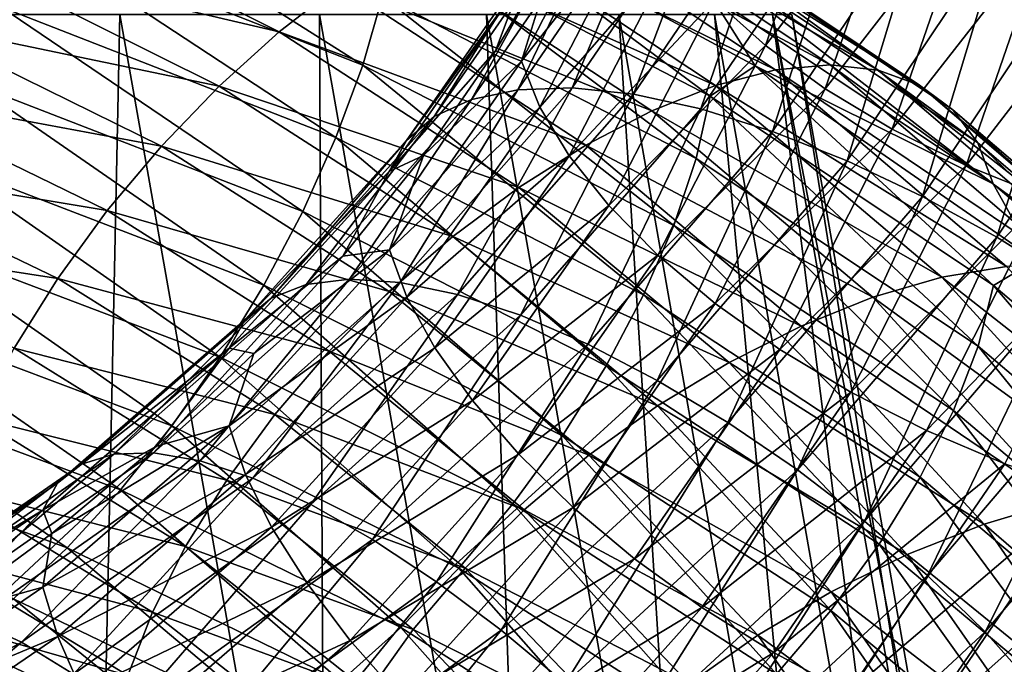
# Model space of a CAD drawing. Header units: metres. Extents: x -44 to 117, y -432 to 89.
# Tile 987 of 1056: x 10.06 to 14.78, y -36.87 to -33.78. Entities that reach past the tile are written whole.
import ezdxf

# ---------------------------------------------------------------- set-up
doc = ezdxf.new("R2010")
doc.units = ezdxf.units.M
doc.layers.add('solid_125568', color=7, linetype='CONTINUOUS')

msp = doc.modelspace()

# ---------------------------------------------------------------- linework, layer by layer
at = {"layer": 'solid_125568'}
for points in [[(13.633269, -33.903042, 855.270264), (13.993693, -32.862553, 856.375671), (13.389666, -33.685005, 855.070007)], [(14.286411, -33.046509, 856.555847), (13.993693, -32.862553, 856.375671), (13.633269, -33.903042, 855.270264)], [(10.161636, -33.021637, 887.523865), (10.079738, -33.360699, 887.725525), (11.703423, -33.997749, 886.677612)], [(11.79853, -33.66758, 886.470764), (10.161636, -33.021637, 887.523865), (11.703423, -33.997749, 886.677612)], [(12.464106, -33.978043, 853.264343), (12.954432, -33.026642, 854.295166), (12.639609, -33.415264, 853.364319)], [(13.045615, -33.241505, 854.577026), (12.954432, -33.026642, 854.295166), (12.464106, -33.978043, 853.264343)], [(13.918421, -34.111523, 855.432373), (14.286411, -33.046509, 856.555847), (13.633269, -33.903042, 855.270264)], [(14.617052, -33.21199, 856.694519), (14.286411, -33.046509, 856.555847), (13.918421, -34.111523, 855.432373)], [(12.707232, -34.106117, 850.131042), (13.387094, -33.108711, 851.165161), (13.000963, -34.136555, 849.872742)], [(13.113251, -33.143234, 851.437012), (13.387094, -33.108711, 851.165161), (12.707232, -34.106117, 850.131042)], [(13.387094, -33.108711, 851.165161), (13.696547, -33.110611, 850.922668), (13.000963, -34.136555, 849.872742)], [(13.000963, -34.136555, 849.872742), (13.696547, -33.110611, 850.922668), (13.323587, -34.207325, 849.648438)], [(13.696547, -33.110611, 850.922668), (14.03644, -33.150356, 850.716003), (13.323587, -34.207325, 849.648438)], [(12.419725, -33.178982, 882.396729), (12.656896, -33.13607, 882.720215), (13.942301, -33.995743, 881.525635)], [(12.447298, -34.11507, 850.416687), (13.113251, -33.143234, 851.437012), (12.707232, -34.106117, 850.131042)], [(12.879474, -33.211857, 851.730896), (13.113251, -33.143234, 851.437012), (12.447298, -34.11507, 850.416687)], [(12.656896, -33.13607, 882.720215), (12.866867, -33.145432, 883.064026), (14.17358, -34.021553, 881.853088)], [(13.942301, -33.995743, 881.525635), (12.656896, -33.13607, 882.720215), (14.17358, -34.021553, 881.853088)], [(12.866867, -33.145432, 883.064026), (13.046228, -33.204548, 883.419556), (14.37114, -34.094223, 882.194275)], [(14.17358, -34.021553, 881.853088), (12.866867, -33.145432, 883.064026), (14.37114, -34.094223, 882.194275)], [(13.323587, -34.207325, 849.648438), (14.03644, -33.150356, 850.716003), (13.667382, -34.315361, 849.461365)], [(14.03644, -33.150356, 850.716003), (14.39864, -33.22562, 850.548035), (13.667382, -34.315361, 849.461365)], [(9.771732, -33.478333, 882.287231), (10.026653, -33.195644, 882.444885), (11.303573, -33.837879, 881.429138)], [(11.303573, -33.837879, 881.429138), (10.026653, -33.195644, 882.444885), (11.594445, -33.610302, 881.613403)], [(13.367236, -34.146744, 885.061035), (12.09061, -33.195126, 885.791931), (11.857337, -33.361923, 886.222229)], [(13.366499, -33.655174, 884.47052), (12.09061, -33.195126, 885.791931), (13.583968, -34.0014, 884.616394)], [(13.367236, -34.146744, 885.061035), (13.583968, -34.0014, 884.616394), (12.09061, -33.195126, 885.791931)], [(12.159334, -33.275333, 882.101318), (12.419725, -33.178982, 882.396729), (13.681059, -34.01955, 881.220215)], [(13.681059, -34.01955, 881.220215), (12.419725, -33.178982, 882.396729), (13.942301, -33.995743, 881.525635)], [(13.046228, -33.204548, 883.419556), (13.191565, -33.31089, 883.778137), (14.531221, -34.211006, 882.540894)], [(14.37114, -34.094223, 882.194275), (13.046228, -33.204548, 883.419556), (14.531221, -34.211006, 882.540894)], [(12.225395, -34.161514, 850.721985), (12.879474, -33.211857, 851.730896), (12.447298, -34.11507, 850.416687)], [(12.69022, -33.312252, 852.039551), (12.879474, -33.211857, 851.730896), (12.225395, -34.161514, 850.721985)], [(12.551851, -34.199089, 853.539307), (13.045615, -33.241505, 854.577026), (12.464106, -33.978043, 853.264343)], [(13.192237, -33.462727, 854.837097), (13.045615, -33.241505, 854.577026), (12.551851, -34.199089, 853.539307)], [(13.667382, -34.315361, 849.461365), (14.39864, -33.22562, 850.548035), (14.023912, -34.456539, 849.313843)], [(14.240516, -34.305084, 855.550903), (14.617052, -33.21199, 856.694519), (13.918421, -34.111523, 855.432373)], [(14.39864, -33.22562, 850.548035), (14.774255, -33.333103, 850.420532), (14.023912, -34.456539, 849.313843)], [(14.980087, -33.354588, 856.787109), (14.617052, -33.21199, 856.694519), (14.240516, -34.305084, 855.550903)], [(11.881971, -33.420948, 881.838806), (12.159334, -33.275333, 882.101318), (13.394236, -34.094444, 880.944275)], [(13.394236, -34.094444, 880.944275), (12.159334, -33.275333, 882.101318), (13.681059, -34.01955, 881.220215)], [(12.045754, -34.243546, 851.03949), (12.69022, -33.312252, 852.039551), (12.225395, -34.161514, 850.721985)], [(12.549947, -33.442101, 852.355591), (12.69022, -33.312252, 852.039551), (12.045754, -34.243546, 851.03949)], [(13.191565, -33.31089, 883.778137), (13.299459, -33.461941, 884.131348), (14.650063, -34.369141, 882.884644)], [(14.531221, -34.211006, 882.540894), (13.191565, -33.31089, 883.778137), (14.650063, -34.369141, 882.884644)], [(14.023912, -34.456539, 849.313843), (14.774255, -33.333103, 850.420532), (14.384749, -34.626728, 849.208191)], [(14.774255, -33.333103, 850.420532), (15.1544, -33.469482, 850.335449), (14.384749, -34.626728, 849.208191)], [(10.079738, -33.360699, 887.725525), (9.969141, -33.718311, 887.879456), (11.575013, -34.34412, 886.838989)], [(11.703423, -33.997749, 886.677612), (10.079738, -33.360699, 887.725525), (11.575013, -34.34412, 886.838989)], [(11.857337, -33.361923, 886.222229), (11.79853, -33.66758, 886.470764), (13.300918, -34.44529, 885.312561)], [(13.367236, -34.146744, 885.061035), (11.857337, -33.361923, 886.222229), (13.300918, -34.44529, 885.312561)], [(14.594181, -34.478855, 855.621704), (14.980087, -33.354588, 856.787109), (14.240516, -34.305084, 855.550903)], [(15.366816, -33.472229, 856.833618), (14.980087, -33.354588, 856.787109), (14.594181, -34.478855, 855.621704)], [(11.594445, -33.610302, 881.613403), (11.881971, -33.420948, 881.838806), (13.088714, -34.216793, 880.702209)], [(13.088714, -34.216793, 880.702209), (11.881971, -33.420948, 881.838806), (13.394236, -34.094444, 880.944275)], [(11.91261, -34.359257, 851.361633), (12.549947, -33.442101, 852.355591), (12.045754, -34.243546, 851.03949)], [(12.463111, -33.599072, 852.671692), (12.549947, -33.442101, 852.355591), (11.91261, -34.359257, 851.361633)], [(12.338993, -33.929615, 852.805908), (12.639609, -33.415264, 853.364319), (12.463111, -33.599072, 852.671692)], [(12.464106, -33.978043, 853.264343), (12.639609, -33.415264, 853.364319), (12.338993, -33.929615, 852.805908)], [(9.525975, -33.787674, 882.179626), (9.771732, -33.478333, 882.287231), (11.016182, -34.098171, 881.290039)], [(11.016182, -34.098171, 881.290039), (9.771732, -33.478333, 882.287231), (11.303573, -33.837879, 881.429138)], [(12.692929, -34.431465, 853.78949), (13.192237, -33.462727, 854.837097), (12.551851, -34.199089, 853.539307)], [(13.389666, -33.685005, 855.070007), (13.192237, -33.462727, 854.837097), (12.692929, -34.431465, 853.78949)], [(13.299459, -33.461941, 884.131348), (13.366499, -33.655174, 884.47052), (14.723905, -34.565868, 883.217285)], [(14.650063, -34.369141, 882.884644), (13.299459, -33.461941, 884.131348), (14.723905, -34.565868, 883.217285)], [(14.384749, -34.626728, 849.208191), (15.1544, -33.469482, 850.335449), (14.741461, -34.821812, 849.146667)], [(14.970943, -34.630024, 855.645264), (15.366816, -33.472229, 856.833618), (14.594181, -34.478855, 855.621704)], [(15.1544, -33.469482, 850.335449), (15.530188, -33.631447, 850.294556), (14.741461, -34.821812, 849.146667)], [(11.303573, -33.837879, 881.429138), (11.594445, -33.610302, 881.613403), (12.771995, -34.381676, 880.497742)], [(12.771995, -34.381676, 880.497742), (11.594445, -33.610302, 881.613403), (13.088714, -34.216793, 880.702209)], [(11.830192, -34.506748, 851.680847), (12.463111, -33.599072, 852.671692), (11.91261, -34.359257, 851.361633)], [(12.338993, -33.929615, 852.805908), (12.463111, -33.599072, 852.671692), (11.830192, -34.506748, 851.680847)], [(14.741461, -34.821812, 849.146667), (15.530188, -33.631447, 850.294556), (15.085582, -35.037701, 849.131592)], [(11.79853, -33.66758, 886.470764), (11.703423, -33.997749, 886.677612), (13.193687, -34.765331, 885.525208)], [(13.300918, -34.44529, 885.312561), (11.79853, -33.66758, 886.470764), (13.193687, -34.765331, 885.525208)], [(14.723905, -34.565868, 883.217285), (13.366499, -33.655174, 884.47052), (13.583968, -34.0014, 884.616394)], [(9.969141, -33.718311, 887.879456), (9.832423, -34.085892, 887.981995), (11.416298, -34.69838, 886.95105)], [(11.575013, -34.34412, 886.838989), (9.969141, -33.718311, 887.879456), (11.416298, -34.69838, 886.95105)], [(12.88288, -34.669495, 854.009705), (13.389666, -33.685005, 855.070007), (12.692929, -34.431465, 853.78949)], [(13.633269, -33.903042, 855.270264), (13.389666, -33.685005, 855.070007), (12.88288, -34.669495, 854.009705)], [(9.190328, -39.317593, 350.524628), (10.422867, -39.317593, 349.423187), (9.442419, -33.755337, 349.008392)], [(10.422893, -39.317593, 328.576843), (9.190344, -39.317593, 327.475403), (9.442419, -33.755337, 328.991608)], [(10.422867, -39.317593, 349.423187), (10.540475, -33.755337, 347.844513), (9.442419, -33.755337, 349.008392)], [(10.422893, -39.317593, 328.576843), (9.442419, -33.755337, 328.991608), (10.540475, -33.755337, 330.155487)], [(10.422867, -39.317593, 349.423187), (11.524285, -39.317593, 348.190735), (10.540475, -33.755337, 347.844513)], [(11.524306, -39.317593, 329.809265), (10.422893, -39.317593, 328.576843), (10.540475, -33.755337, 330.155487)], [(11.524285, -39.317593, 348.190735), (11.495989, -33.755337, 346.561035), (10.540475, -33.755337, 347.844513)], [(11.524306, -39.317593, 329.809265), (10.540475, -33.755337, 330.155487), (11.495989, -33.755337, 331.438965)], [(12.480863, -39.317593, 346.842651), (12.296039, -33.755337, 345.175293), (11.495989, -33.755337, 346.561035)], [(11.524285, -39.317593, 348.190735), (12.480863, -39.317593, 346.842651), (11.495989, -33.755337, 346.561035)], [(12.480875, -39.317593, 331.157379), (11.495989, -33.755337, 331.438965), (12.296039, -33.755337, 332.824707)], [(12.480875, -39.317593, 331.157379), (11.524306, -39.317593, 329.809265), (11.495989, -33.755337, 331.438965)], [(13.280496, -39.317593, 345.395905), (12.929806, -33.755337, 343.706055), (12.296039, -33.755337, 345.175293)], [(12.480863, -39.317593, 346.842651), (13.280496, -39.317593, 345.395905), (12.296039, -33.755337, 345.175293)], [(13.280488, -39.317593, 332.604095), (12.296039, -33.755337, 332.824707), (12.929806, -33.755337, 334.293945)], [(13.280488, -39.317593, 332.604095), (12.480875, -39.317593, 331.157379), (12.296039, -33.755337, 332.824707)], [(13.913128, -39.317593, 343.868652), (13.388721, -33.755337, 342.173187), (12.929806, -33.755337, 343.706055)], [(13.280496, -39.317593, 345.395905), (13.913128, -39.317593, 343.868652), (12.929806, -33.755337, 343.706055)], [(13.913118, -39.317593, 334.131317), (12.929806, -33.755337, 334.293945), (13.388721, -33.755337, 335.826813)], [(13.913118, -39.317593, 334.131317), (13.280488, -39.317593, 332.604095), (12.929806, -33.755337, 334.293945)], [(14.370782, -39.317593, 342.280182), (13.666574, -33.755337, 340.597382), (13.388721, -33.755337, 342.173187)], [(13.913128, -39.317593, 343.868652), (14.370782, -39.317593, 342.280182), (13.388721, -33.755337, 342.173187)], [(14.370776, -39.317593, 335.719788), (13.388721, -33.755337, 335.826813), (13.666574, -33.755337, 337.402618)], [(14.370776, -39.317593, 335.719788), (13.913118, -39.317593, 334.131317), (13.388721, -33.755337, 335.826813)], [(14.740388, -39.317593, 339), (13.759612, -33.755337, 339), (13.666574, -33.755337, 340.597382)], [(14.647694, -39.317593, 337.349518), (13.666574, -33.755337, 337.402618), (13.759612, -33.755337, 339)], [(14.647696, -39.317593, 340.650482), (14.740388, -39.317593, 339), (13.666574, -33.755337, 340.597382)], [(14.370782, -39.317593, 342.280182), (14.647696, -39.317593, 340.650482), (13.666574, -33.755337, 340.597382)], [(14.647694, -39.317593, 337.349518), (14.370776, -39.317593, 335.719788), (13.666574, -33.755337, 337.402618)], [(14.647694, -39.317593, 337.349518), (13.759612, -33.755337, 339), (14.740388, -39.317593, 339)], [(9.29543, -34.117611, 882.126587), (9.525975, -33.787674, 882.179626), (10.739109, -34.385677, 881.200134)], [(10.739109, -34.385677, 881.200134), (9.525975, -33.787674, 882.179626), (11.016182, -34.098171, 881.290039)], [(11.016182, -34.098171, 881.290039), (11.303573, -33.837879, 881.429138), (12.451584, -34.58419, 880.334351)], [(12.451584, -34.58419, 880.334351), (11.303573, -33.837879, 881.429138), (12.771995, -34.381676, 880.497742)], [(13.117246, -34.907494, 854.194702), (13.633269, -33.903042, 855.270264), (12.88288, -34.669495, 854.009705)], [(13.918421, -34.111523, 855.432373), (13.633269, -33.903042, 855.270264), (13.117246, -34.907494, 854.194702)], [(11.995037, -34.429714, 852.257935), (12.338993, -33.929615, 852.805908), (11.830192, -34.506748, 851.680847)], [(12.464106, -33.978043, 853.264343), (12.338993, -33.929615, 852.805908), (11.995037, -34.429714, 852.257935)], [(11.703423, -33.997749, 886.677612), (11.575013, -34.34412, 886.838989), (13.048929, -35.098862, 885.694946)], [(13.193687, -34.765331, 885.525208), (11.703423, -33.997749, 886.677612), (13.048929, -35.098862, 885.694946)], [(11.831169, -34.881954, 852.269714), (12.464106, -33.978043, 853.264343), (11.995037, -34.429714, 852.257935)], [(12.551851, -34.199089, 853.539307), (12.464106, -33.978043, 853.264343), (11.831169, -34.881954, 852.269714)], [(14.724696, -35.053219, 883.80481), (13.583968, -34.0014, 884.616394), (13.367236, -34.146744, 885.061035)], [(14.723905, -34.565868, 883.217285), (13.583968, -34.0014, 884.616394), (14.928589, -34.932903, 883.340881)], [(14.724696, -35.053219, 883.80481), (14.928589, -34.932903, 883.340881), (13.583968, -34.0014, 884.616394)], [(13.681059, -34.01955, 881.220215), (13.942301, -33.995743, 881.525635), (15.069516, -34.958927, 880.253662)], [(13.942301, -33.995743, 881.525635), (14.17358, -34.021553, 881.853088), (15.319479, -35.002785, 880.563354)], [(15.069516, -34.958927, 880.253662), (13.942301, -33.995743, 881.525635), (15.319479, -35.002785, 880.563354)], [(13.394236, -34.094444, 880.944275), (13.681059, -34.01955, 881.220215), (14.787166, -34.961788, 879.967834)], [(14.787166, -34.961788, 879.967834), (13.681059, -34.01955, 881.220215), (15.069516, -34.958927, 880.253662)], [(14.17358, -34.021553, 881.853088), (14.37114, -34.094223, 882.194275), (15.532997, -35.090355, 880.888916)], [(15.319479, -35.002785, 880.563354), (14.17358, -34.021553, 881.853088), (15.532997, -35.090355, 880.888916)], [(9.832423, -34.085892, 887.981995), (9.672174, -34.454868, 888.029419), (11.230288, -35.052227, 887.01001)], [(11.416298, -34.69838, 886.95105), (9.832423, -34.085892, 887.981995), (11.230288, -35.052227, 887.01001)], [(10.739109, -34.385677, 881.200134), (11.016182, -34.098171, 881.290039), (12.135002, -34.819435, 880.215759)], [(12.135002, -34.819435, 880.215759), (11.016182, -34.098171, 881.290039), (12.451584, -34.58419, 880.334351)], [(13.088714, -34.216793, 880.702209), (13.394236, -34.094444, 880.944275), (14.477163, -35.013168, 879.713013)], [(14.477163, -35.013168, 879.713013), (13.394236, -34.094444, 880.944275), (14.787166, -34.961788, 879.967834)], [(14.37114, -34.094223, 882.194275), (14.531221, -34.211006, 882.540894), (15.706007, -35.21862, 881.222473)], [(15.532997, -35.090355, 880.888916), (14.37114, -34.094223, 882.194275), (15.706007, -35.21862, 881.222473)], [(9.085589, -34.461765, 882.131287), (9.29543, -34.117611, 882.126587), (10.47917, -34.694874, 881.163635)], [(10.47917, -34.694874, 881.163635), (9.29543, -34.117611, 882.126587), (10.739109, -34.385677, 881.200134)], [(11.640241, -35.023605, 849.441467), (12.447298, -34.11507, 850.416687), (11.883317, -35.038834, 849.143005)], [(12.225395, -34.161514, 850.721985), (12.447298, -34.11507, 850.416687), (11.640241, -35.023605, 849.441467)], [(11.883317, -35.038834, 849.143005), (12.707232, -34.106117, 850.131042), (12.157998, -35.096256, 848.869873)], [(12.447298, -34.11507, 850.416687), (12.707232, -34.106117, 850.131042), (11.883317, -35.038834, 849.143005)], [(12.707232, -34.106117, 850.131042), (13.000963, -34.136555, 849.872742), (12.157998, -35.096256, 848.869873)], [(12.157998, -35.096256, 848.869873), (13.000963, -34.136555, 849.872742), (12.459694, -35.196358, 848.629028)], [(13.000963, -34.136555, 849.872742), (13.323587, -34.207325, 849.648438), (12.459694, -35.196358, 848.629028)], [(13.391577, -35.139767, 854.339355), (13.918421, -34.111523, 855.432373), (13.117246, -34.907494, 854.194702)], [(13.367236, -34.146744, 885.061035), (13.300918, -34.44529, 885.312561), (14.651624, -35.34388, 884.059631)], [(14.724696, -35.053219, 883.80481), (13.367236, -34.146744, 885.061035), (14.651624, -35.34388, 884.059631)], [(14.240516, -34.305084, 855.550903), (13.918421, -34.111523, 855.432373), (13.391577, -35.139767, 854.339355)], [(11.432728, -35.049076, 849.757507), (12.225395, -34.161514, 850.721985), (11.640241, -35.023605, 849.441467)], [(12.045754, -34.243546, 851.03949), (12.225395, -34.161514, 850.721985), (11.432728, -35.049076, 849.757507)], [(11.264738, -35.113728, 850.083313), (12.045754, -34.243546, 851.03949), (11.432728, -35.049076, 849.757507)], [(11.91261, -34.359257, 851.361633), (12.045754, -34.243546, 851.03949), (11.264738, -35.113728, 850.083313)], [(11.914474, -35.10891, 852.538147), (12.551851, -34.199089, 853.539307), (11.831169, -34.881954, 852.269714)], [(12.692929, -34.431465, 853.78949), (12.551851, -34.199089, 853.539307), (11.914474, -35.10891, 852.538147)], [(12.459694, -35.196358, 848.629028), (13.323587, -34.207325, 849.648438), (12.781187, -35.335365, 848.424072)], [(12.771995, -34.381676, 880.497742), (13.088714, -34.216793, 880.702209), (14.146948, -35.110023, 879.493103)], [(13.323587, -34.207325, 849.648438), (13.667382, -34.315361, 849.461365), (12.781187, -35.335365, 848.424072)], [(14.146948, -35.110023, 879.493103), (13.088714, -34.216793, 880.702209), (14.477163, -35.013168, 879.713013)], [(14.531221, -34.211006, 882.540894), (14.650063, -34.369141, 882.884644), (15.834446, -35.384571, 881.555969)], [(15.706007, -35.21862, 881.222473), (14.531221, -34.211006, 882.540894), (15.834446, -35.384571, 881.555969)], [(12.781187, -35.335365, 848.424072), (13.667382, -34.315361, 849.461365), (13.11459, -35.508389, 848.257813)], [(13.667382, -34.315361, 849.461365), (14.023912, -34.456539, 849.313843), (13.11459, -35.508389, 848.257813)], [(13.701448, -35.360573, 854.438538), (14.240516, -34.305084, 855.550903), (13.391577, -35.139767, 854.339355)], [(14.594181, -34.478855, 855.621704), (14.240516, -34.305084, 855.550903), (13.701448, -35.360573, 854.438538)], [(10.47917, -34.694874, 881.163635), (10.739109, -34.385677, 881.200134), (11.829774, -35.08252, 880.145569)], [(11.829774, -35.08252, 880.145569), (10.739109, -34.385677, 881.200134), (12.135002, -34.819435, 880.215759)], [(11.14023, -35.216064, 850.411133), (11.91261, -34.359257, 851.361633), (11.264738, -35.113728, 850.083313)], [(11.830192, -34.506748, 851.680847), (11.91261, -34.359257, 851.361633), (11.14023, -35.216064, 850.411133)], [(11.575013, -34.34412, 886.838989), (11.416298, -34.69838, 886.95105), (12.870026, -35.437889, 885.817871)], [(13.048929, -35.098862, 885.694946), (11.575013, -34.34412, 886.838989), (12.870026, -35.437889, 885.817871)], [(12.451584, -34.58419, 880.334351), (12.771995, -34.381676, 880.497742), (13.804628, -35.248112, 879.31134)], [(13.804628, -35.248112, 879.31134), (12.771995, -34.381676, 880.497742), (14.146948, -35.110023, 879.493103)], [(14.650063, -34.369141, 882.884644), (14.723905, -34.565868, 883.217285), (15.914253, -35.585186, 881.88147)], [(15.834446, -35.384571, 881.555969), (14.650063, -34.369141, 882.884644), (15.914253, -35.585186, 881.88147)], [(11.608876, -34.913601, 851.721558), (11.995037, -34.429714, 852.257935), (11.830192, -34.506748, 851.680847)], [(11.831169, -34.881954, 852.269714), (11.995037, -34.429714, 852.257935), (11.608876, -34.913601, 851.721558)], [(12.048393, -35.351963, 852.778931), (12.692929, -34.431465, 853.78949), (11.914474, -35.10891, 852.538147)], [(12.88288, -34.669495, 854.009705), (12.692929, -34.431465, 853.78949), (12.048393, -35.351963, 852.778931)], [(8.899924, -34.812599, 882.191345), (9.085589, -34.461765, 882.131287), (10.242564, -35.019882, 881.183228)], [(10.242564, -35.019882, 881.183228), (9.085589, -34.461765, 882.131287), (10.47917, -34.694874, 881.163635)], [(9.672174, -34.454868, 888.029419), (9.491044, -34.816677, 888.018066), (11.020047, -35.397381, 887.011963)], [(11.230288, -35.052227, 887.01001), (9.672174, -34.454868, 888.029419), (11.020047, -35.397381, 887.011963)], [(13.11459, -35.508389, 848.257813), (14.023912, -34.456539, 849.313843), (13.452028, -35.710537, 848.132813)], [(13.300918, -34.44529, 885.312561), (13.193687, -34.765331, 885.525208), (14.533493, -35.652657, 884.278625)], [(14.651624, -35.34388, 884.059631), (13.300918, -34.44529, 885.312561), (14.533493, -35.652657, 884.278625)], [(14.023912, -34.456539, 849.313843), (14.384749, -34.626728, 849.208191), (13.452028, -35.710537, 848.132813)], [(14.041705, -35.564594, 854.488403), (14.594181, -34.478855, 855.621704), (13.701448, -35.360573, 854.438538)], [(14.970943, -34.630024, 855.645264), (14.594181, -34.478855, 855.621704), (14.041705, -35.564594, 854.488403)], [(11.063164, -35.354576, 850.733276), (11.830192, -34.506748, 851.680847), (11.14023, -35.216064, 850.411133)], [(11.608876, -34.913601, 851.721558), (11.830192, -34.506748, 851.680847), (11.063164, -35.354576, 850.733276)], [(15.914253, -35.585186, 881.88147), (14.723905, -34.565868, 883.217285), (14.928589, -34.932903, 883.340881)], [(12.135002, -34.819435, 880.215759), (12.451584, -34.58419, 880.334351), (13.458316, -35.423187, 879.170654)], [(13.458316, -35.423187, 879.170654), (12.451584, -34.58419, 880.334351), (13.804628, -35.248112, 879.31134)], [(12.228693, -35.605072, 852.987061), (12.88288, -34.669495, 854.009705), (12.048393, -35.351963, 852.778931)], [(13.117246, -34.907494, 854.194702), (12.88288, -34.669495, 854.009705), (12.228693, -35.605072, 852.987061)], [(13.452028, -35.710537, 848.132813), (14.384749, -34.626728, 849.208191), (13.785621, -35.936913, 848.052002)], [(14.384749, -34.626728, 849.208191), (14.741461, -34.821812, 849.146667), (13.785621, -35.936913, 848.052002)], [(14.404202, -35.748299, 854.489929), (14.970943, -34.630024, 855.645264), (14.041705, -35.564594, 854.488403)], [(15.36154, -34.756351, 855.623291), (14.970943, -34.630024, 855.645264), (14.404202, -35.748299, 854.489929)], [(10.242564, -35.019882, 881.183228), (10.47917, -34.694874, 881.163635), (11.543406, -35.368538, 880.127319)], [(11.543406, -35.368538, 880.127319), (10.47917, -34.694874, 881.163635), (11.829774, -35.08252, 880.145569)], [(11.416298, -34.69838, 886.95105), (11.230288, -35.052227, 887.01001), (12.660374, -35.774418, 885.889832)], [(12.870026, -35.437889, 885.817871), (11.416298, -34.69838, 886.95105), (12.660374, -35.774418, 885.889832)], [(14.780021, -35.908649, 854.445313), (15.36154, -34.756351, 855.623291), (14.404202, -35.748299, 854.489929)], [(13.193687, -34.765331, 885.525208), (13.048929, -35.098862, 885.694946), (14.374037, -35.971889, 884.457581)], [(14.533493, -35.652657, 884.278625), (13.193687, -34.765331, 885.525208), (14.374037, -35.971889, 884.457581)], [(10.033213, -35.353489, 881.256348), (8.899924, -34.812599, 882.191345), (10.242564, -35.019882, 881.183228)], [(9.491044, -34.816677, 888.018066), (9.292148, -35.163204, 887.94574), (10.789168, -35.726028, 886.954529)], [(11.020047, -35.397381, 887.011963), (9.491044, -34.816677, 888.018066), (10.789168, -35.726028, 886.954529)], [(11.829774, -35.08252, 880.145569), (12.135002, -34.819435, 880.215759), (13.116136, -35.631023, 879.074341)], [(13.116136, -35.631023, 879.074341), (12.135002, -34.819435, 880.215759), (13.458316, -35.423187, 879.170654)], [(13.785621, -35.936913, 848.052002), (14.741461, -34.821812, 849.146667), (14.107446, -36.182667, 848.017883)], [(14.741461, -34.821812, 849.146667), (15.085582, -35.037701, 849.131592), (14.107446, -36.182667, 848.017883)], [(11.064115, -35.726189, 851.318665), (11.831169, -34.881954, 852.269714), (11.1819, -35.378975, 851.198181)], [(11.914474, -35.10891, 852.538147), (11.831169, -34.881954, 852.269714), (11.064115, -35.726189, 851.318665)], [(11.831169, -34.881954, 852.269714), (11.608876, -34.913601, 851.721558), (11.1819, -35.378975, 851.198181)], [(11.1819, -35.378975, 851.198181), (11.608876, -34.913601, 851.721558), (11.063164, -35.354576, 850.733276)], [(12.451139, -35.862186, 853.157654), (13.117246, -34.907494, 854.194702), (12.228693, -35.605072, 852.987061)], [(13.391577, -35.139767, 854.339355), (13.117246, -34.907494, 854.194702), (12.451139, -35.862186, 853.157654)], [(15.915091, -36.068047, 882.465576), (14.928589, -34.932903, 883.340881), (14.724696, -35.053219, 883.80481)], [(14.477163, -35.013168, 879.713013), (14.787166, -34.961788, 879.967834), (15.724697, -35.993019, 878.650696)], [(10.033213, -35.353489, 881.256348), (10.242564, -35.019882, 881.183228), (11.282734, -35.672161, 880.16333)], [(11.282734, -35.672161, 880.16333), (10.242564, -35.019882, 881.183228), (11.543406, -35.368538, 880.127319)], [(10.701237, -35.856007, 848.51886), (11.640241, -35.023605, 849.441467), (10.924699, -35.893745, 848.208496)], [(11.432728, -35.049076, 849.757507), (11.640241, -35.023605, 849.441467), (10.701237, -35.856007, 848.51886)], [(11.640241, -35.023605, 849.441467), (11.883317, -35.038834, 849.143005), (10.924699, -35.893745, 848.208496)], [(10.924699, -35.893745, 848.208496), (11.883317, -35.038834, 849.143005), (11.177215, -35.976288, 847.921753)], [(11.883317, -35.038834, 849.143005), (12.157998, -35.096256, 848.869873), (11.177215, -35.976288, 847.921753)], [(14.107446, -36.182667, 848.017883), (15.085582, -35.037701, 849.131592), (14.409586, -36.442947, 848.033325)], [(14.146948, -35.110023, 879.493103), (14.477163, -35.013168, 879.713013), (15.39505, -36.019077, 878.418457)], [(15.085582, -35.037701, 849.131592), (15.408648, -35.270313, 849.165222), (14.409586, -36.442947, 848.033325)], [(15.39505, -36.019077, 878.418457), (14.477163, -35.013168, 879.713013), (15.724697, -35.993019, 878.650696)], [(10.510467, -35.861938, 848.844727), (11.432728, -35.049076, 849.757507), (10.701237, -35.856007, 848.51886)], [(11.264738, -35.113728, 850.083313), (11.432728, -35.049076, 849.757507), (10.510467, -35.861938, 848.844727)], [(11.230288, -35.052227, 887.01001), (11.020047, -35.397381, 887.011963), (12.423418, -36.100483, 885.906799)], [(12.660374, -35.774418, 885.889832), (11.230288, -35.052227, 887.01001), (12.423418, -36.100483, 885.906799)], [(11.543406, -35.368538, 880.127319), (11.829774, -35.08252, 880.145569), (12.786215, -35.867393, 879.02533)], [(12.786215, -35.867393, 879.02533), (11.829774, -35.08252, 880.145569), (13.116136, -35.631023, 879.074341)], [(14.724696, -35.053219, 883.80481), (14.651624, -35.34388, 884.059631), (15.836093, -36.35014, 882.723877)], [(15.915091, -36.068047, 882.465576), (14.724696, -35.053219, 883.80481), (15.836093, -36.35014, 882.723877)], [(10.35603, -35.910404, 849.178223), (11.264738, -35.113728, 850.083313), (10.510467, -35.861938, 848.844727)], [(11.14023, -35.216064, 850.411133), (11.264738, -35.113728, 850.083313), (10.35603, -35.910404, 849.178223)], [(11.142033, -35.958714, 851.580994), (11.914474, -35.10891, 852.538147), (11.064115, -35.726189, 851.318665)], [(12.048393, -35.351963, 852.778931), (11.914474, -35.10891, 852.538147), (11.142033, -35.958714, 851.580994)], [(11.177215, -35.976288, 847.921753), (12.157998, -35.096256, 848.869873), (11.454562, -36.103683, 847.665649)], [(12.157998, -35.096256, 848.869873), (12.459694, -35.196358, 848.629028), (11.454562, -36.103683, 847.665649)], [(12.71151, -36.117245, 853.285767), (13.391577, -35.139767, 854.339355), (12.451139, -35.862186, 853.157654)], [(13.701448, -35.360573, 854.438538), (13.391577, -35.139767, 854.339355), (12.71151, -36.117245, 853.285767)], [(13.048929, -35.098862, 885.694946), (12.870026, -35.437889, 885.817871), (14.176986, -36.29393, 884.592285)], [(14.374037, -35.971889, 884.457581), (13.048929, -35.098862, 885.694946), (14.176986, -36.29393, 884.592285)], [(13.804628, -35.248112, 879.31134), (14.146948, -35.110023, 879.493103), (15.043906, -36.088501, 878.222229)], [(15.043906, -36.088501, 878.222229), (14.146948, -35.110023, 879.493103), (15.39505, -36.019077, 878.418457)], [(9.292148, -35.163204, 887.94574), (9.080312, -35.488075, 887.816284), (10.54324, -36.032207, 886.841187)], [(10.789168, -35.726028, 886.954529), (9.292148, -35.163204, 887.94574), (10.54324, -36.032207, 886.841187)], [(10.241572, -36.000271, 849.511353), (11.14023, -35.216064, 850.411133), (10.35603, -35.910404, 849.178223)], [(11.063164, -35.354576, 850.733276), (11.14023, -35.216064, 850.411133), (10.241572, -36.000271, 849.511353)], [(11.454562, -36.103683, 847.665649), (12.459694, -35.196358, 848.629028), (11.750109, -36.271507, 847.444275)], [(12.459694, -35.196358, 848.629028), (12.781187, -35.335365, 848.424072), (11.750109, -36.271507, 847.444275)], [(13.458316, -35.423187, 879.170654), (13.804628, -35.248112, 879.31134), (14.679889, -36.197754, 878.064575)], [(14.679889, -36.197754, 878.064575), (13.804628, -35.248112, 879.31134), (15.043906, -36.088501, 878.222229)], [(14.409586, -36.442947, 848.033325), (15.408648, -35.270313, 849.165222), (14.684776, -36.712715, 848.09967)], [(15.408648, -35.270313, 849.165222), (15.702894, -35.515301, 849.248657), (14.684776, -36.712715, 848.09967)], [(9.854489, -35.68816, 881.379089), (10.033213, -35.353489, 881.256348), (11.052082, -35.986538, 880.250793)], [(11.052082, -35.986538, 880.250793), (10.033213, -35.353489, 881.256348), (11.282734, -35.672161, 880.16333)], [(10.170731, -36.130402, 849.836121), (11.063164, -35.354576, 850.733276), (10.241572, -36.000271, 849.511353)], [(10.716308, -35.822876, 850.690002), (11.063164, -35.354576, 850.733276), (10.170731, -36.130402, 849.836121)], [(10.716308, -35.822876, 850.690002), (11.1819, -35.378975, 851.198181), (11.063164, -35.354576, 850.733276)], [(11.267276, -36.211842, 851.812866), (12.048393, -35.351963, 852.778931), (11.142033, -35.958714, 851.580994)], [(12.228693, -35.605072, 852.987061), (12.048393, -35.351963, 852.778931), (11.267276, -36.211842, 851.812866)], [(11.282734, -35.672161, 880.16333), (11.543406, -35.368538, 880.127319), (12.476668, -36.128059, 879.026855)], [(12.476668, -36.128059, 879.026855), (11.543406, -35.368538, 880.127319), (12.786215, -35.867393, 879.02533)], [(11.750109, -36.271507, 847.444275), (12.781187, -35.335365, 848.424072), (12.056605, -36.474159, 847.260681)], [(12.781187, -35.335365, 848.424072), (13.11459, -35.508389, 848.257813), (12.056605, -36.474159, 847.260681)], [(13.005613, -36.364147, 853.366577), (13.701448, -35.360573, 854.438538), (12.71151, -36.117245, 853.285767)], [(14.041705, -35.564594, 854.488403), (13.701448, -35.360573, 854.438538), (13.005613, -36.364147, 853.366577)], [(14.651624, -35.34388, 884.059631), (14.533493, -35.652657, 884.278625), (15.708403, -36.646645, 882.949707)], [(15.836093, -36.35014, 882.723877), (14.651624, -35.34388, 884.059631), (15.708403, -36.646645, 882.949707)], [(11.064115, -35.726189, 851.318665), (11.1819, -35.378975, 851.198181), (10.716308, -35.822876, 850.690002)], [(11.020047, -35.397381, 887.011963), (10.789168, -35.726028, 886.954529), (12.16319, -36.408623, 885.866211)], [(12.423418, -36.100483, 885.906799), (11.020047, -35.397381, 887.011963), (12.16319, -36.408623, 885.866211)], [(13.116136, -35.631023, 879.074341), (13.458316, -35.423187, 879.170654), (14.311623, -36.343319, 877.948181)], [(14.311623, -36.343319, 877.948181), (13.458316, -35.423187, 879.170654), (14.679889, -36.197754, 878.064575)], [(12.870026, -35.437889, 885.817871), (12.660374, -35.774418, 885.889832), (13.946082, -36.611134, 884.67865)], [(14.176986, -36.29393, 884.592285), (12.870026, -35.437889, 885.817871), (13.946082, -36.611134, 884.67865)], [(9.080312, -35.488075, 887.816284), (8.860754, -35.785366, 887.635376), (10.288313, -36.310413, 886.677063)], [(10.54324, -36.032207, 886.841187), (9.080312, -35.488075, 887.816284), (10.288313, -36.310413, 886.677063)], [(12.056605, -36.474159, 847.260681), (13.11459, -35.508389, 848.257813), (12.366819, -36.706032, 847.118042)], [(13.11459, -35.508389, 848.257813), (13.452028, -35.710537, 848.132813), (12.366819, -36.706032, 847.118042)], [(14.684776, -36.712715, 848.09967), (15.702894, -35.515301, 849.248657), (14.928386, -36.986156, 848.213684)], [(13.328568, -36.597141, 853.396484), (14.041705, -35.564594, 854.488403), (13.005613, -36.364147, 853.366577)], [(14.404202, -35.748299, 854.489929), (14.041705, -35.564594, 854.488403), (13.328568, -36.597141, 853.396484)], [(11.43588, -36.479183, 852.009705), (12.228693, -35.605072, 852.987061), (11.267276, -36.211842, 851.812866)], [(12.451139, -35.862186, 853.157654), (12.228693, -35.605072, 852.987061), (11.43588, -36.479183, 852.009705)], [(12.786215, -35.867393, 879.02533), (13.116136, -35.631023, 879.074341), (13.947743, -36.521679, 877.875488)], [(13.947743, -36.521679, 877.875488), (13.116136, -35.631023, 879.074341), (14.311623, -36.343319, 877.948181)], [(14.533493, -35.652657, 884.278625), (14.374037, -35.971889, 884.457581), (15.536057, -36.950283, 883.138611)], [(15.708403, -36.646645, 882.949707), (14.533493, -35.652657, 884.278625), (15.536057, -36.950283, 883.138611)], [(9.709774, -36.016361, 881.547729), (9.854489, -35.68816, 881.379089), (10.855178, -36.304447, 880.385681)], [(10.855178, -36.304447, 880.385681), (9.854489, -35.68816, 881.379089), (11.052082, -35.986538, 880.250793)], [(11.052082, -35.986538, 880.250793), (11.282734, -35.672161, 880.16333), (12.194888, -36.408302, 879.080688)], [(12.194888, -36.408302, 879.080688), (11.282734, -35.672161, 880.16333), (12.476668, -36.128059, 879.026855)], [(10.171642, -36.498619, 850.418274), (11.064115, -35.726189, 851.318665), (10.214622, -36.242493, 850.19928)], [(11.142033, -35.958714, 851.580994), (11.064115, -35.726189, 851.318665), (10.171642, -36.498619, 850.418274)], [(11.064115, -35.726189, 851.318665), (10.716308, -35.822876, 850.690002), (10.214622, -36.242493, 850.19928)], [(10.789168, -35.726028, 886.954529), (10.54324, -36.032207, 886.841187), (11.885971, -36.69334, 885.771057)], [(12.16319, -36.408623, 885.866211), (10.789168, -35.726028, 886.954529), (11.885971, -36.69334, 885.771057)], [(12.366819, -36.706032, 847.118042), (13.452028, -35.710537, 848.132813), (12.673512, -36.961517, 847.019348)], [(13.452028, -35.710537, 848.132813), (13.785621, -35.936913, 848.052002), (12.673512, -36.961517, 847.019348)], [(13.67265, -36.812016, 853.377014), (14.404202, -35.748299, 854.489929), (13.328568, -36.597141, 853.396484)], [(14.780021, -35.908649, 854.445313), (14.404202, -35.748299, 854.489929), (13.67265, -36.812016, 853.377014)], [(10.288313, -36.310413, 886.677063), (8.860754, -35.785366, 887.635376), (10.030428, -36.555141, 886.467407)], [(12.660374, -35.774418, 885.889832), (12.423418, -36.100483, 885.906799), (13.685114, -36.915886, 884.71228)], [(13.946082, -36.611134, 884.67865), (12.660374, -35.774418, 885.889832), (13.685114, -36.915886, 884.71228)], [(10.214622, -36.242493, 850.19928), (10.716308, -35.822876, 850.690002), (10.170731, -36.130402, 849.836121)], [(9.467914, -36.587746, 847.990906), (10.510467, -35.861938, 848.844727), (9.639757, -36.599674, 847.656067)], [(10.35603, -35.910404, 849.178223), (10.510467, -35.861938, 848.844727), (9.467914, -36.587746, 847.990906)], [(9.639757, -36.599674, 847.656067), (10.701237, -35.856007, 848.51886), (9.841048, -36.657986, 847.335083)], [(10.510467, -35.861938, 848.844727), (10.701237, -35.856007, 848.51886), (9.639757, -36.599674, 847.656067)], [(10.701237, -35.856007, 848.51886), (10.924699, -35.893745, 848.208496), (9.841048, -36.657986, 847.335083)], [(9.841048, -36.657986, 847.335083), (10.924699, -35.893745, 848.208496), (10.068508, -36.763474, 847.03595)], [(10.924699, -35.893745, 848.208496), (11.177215, -35.976288, 847.921753), (10.068508, -36.763474, 847.03595)], [(11.643885, -36.754345, 852.166809), (12.451139, -35.862186, 853.157654), (11.43588, -36.479183, 852.009705)], [(12.71151, -36.117245, 853.285767), (12.451139, -35.862186, 853.157654), (11.643885, -36.754345, 852.166809)], [(12.476668, -36.128059, 879.026855), (12.786215, -35.867393, 879.02533), (13.596892, -36.729332, 877.849182)], [(13.596892, -36.729332, 877.849182), (12.786215, -35.867393, 879.02533), (13.947743, -36.521679, 877.875488)], [(9.328801, -36.621403, 848.331299), (10.35603, -35.910404, 849.178223), (9.467914, -36.587746, 847.990906)], [(10.241572, -36.000271, 849.511353), (10.35603, -35.910404, 849.178223), (9.328801, -36.621403, 848.331299)], [(12.673512, -36.961517, 847.019348), (13.785621, -35.936913, 848.052002), (12.969394, -37.23505, 846.967773)], [(13.785621, -35.936913, 848.052002), (14.107446, -36.182667, 848.017883), (12.969394, -37.23505, 846.967773)], [(14.029391, -37.004971, 853.310913), (14.780021, -35.908649, 854.445313), (13.67265, -36.812016, 853.377014)], [(15.160233, -36.042641, 854.356689), (14.780021, -35.908649, 854.445313), (14.029391, -37.004971, 853.310913)], [(10.068508, -36.763474, 847.03595), (11.177215, -35.976288, 847.921753), (10.318334, -36.915794, 846.766174)], [(10.243293, -36.736298, 850.674988), (11.142033, -35.958714, 851.580994), (10.171642, -36.498619, 850.418274)], [(11.267276, -36.211842, 851.812866), (11.142033, -35.958714, 851.580994), (10.243293, -36.736298, 850.674988)], [(11.177215, -35.976288, 847.921753), (11.454562, -36.103683, 847.665649), (10.318334, -36.915794, 846.766174)], [(10.855178, -36.304447, 880.385681), (11.052082, -35.986538, 880.250793), (11.945556, -36.701668, 879.183777)], [(11.945556, -36.701668, 879.183777), (11.052082, -35.986538, 880.250793), (12.194888, -36.408302, 879.080688)], [(14.374037, -35.971889, 884.457581), (14.176986, -36.29393, 884.592285), (15.323092, -37.25378, 883.286194)], [(15.536057, -36.950283, 883.138611), (14.374037, -35.971889, 884.457581), (15.323092, -37.25378, 883.286194)], [(9.225701, -36.699848, 848.669189), (10.241572, -36.000271, 849.511353), (9.328801, -36.621403, 848.331299)], [(10.170731, -36.130402, 849.836121), (10.241572, -36.000271, 849.511353), (9.225701, -36.699848, 848.669189)], [(9.60245, -36.330566, 881.758301), (9.709774, -36.016361, 881.547729), (10.695747, -36.618671, 880.563843)], [(10.695747, -36.618671, 880.563843), (9.709774, -36.016361, 881.547729), (10.855178, -36.304447, 880.385681)], [(10.54324, -36.032207, 886.841187), (10.288313, -36.310413, 886.677063), (11.598582, -36.949627, 885.626038)], [(11.885971, -36.69334, 885.771057), (10.54324, -36.032207, 886.841187), (11.598582, -36.949627, 885.626038)], [(14.390309, -37.172237, 853.200867), (15.160233, -36.042641, 854.356689), (14.029391, -37.004971, 853.310913)], [(15.535907, -36.147259, 854.226257), (15.160233, -36.042641, 854.356689), (14.390309, -37.172237, 853.200867)], [(9.161896, -36.822292, 848.996399), (10.170731, -36.130402, 849.836121), (9.225701, -36.699848, 848.669189)], [(9.678064, -36.636295, 849.726563), (10.170731, -36.130402, 849.836121), (9.161896, -36.822292, 848.996399)], [(9.678064, -36.636295, 849.726563), (10.214622, -36.242493, 850.19928), (10.170731, -36.130402, 849.836121)], [(10.318334, -36.915794, 846.766174), (11.454562, -36.103683, 847.665649), (10.584549, -37.109928, 846.529968)], [(11.454562, -36.103683, 847.665649), (11.750109, -36.271507, 847.444275), (10.584549, -37.109928, 846.529968)], [(11.887341, -37.030926, 852.279419), (12.71151, -36.117245, 853.285767), (11.643885, -36.754345, 852.166809)], [(13.005613, -36.364147, 853.366577), (12.71151, -36.117245, 853.285767), (11.887341, -37.030926, 852.279419)], [(12.423418, -36.100483, 885.906799), (12.16319, -36.408623, 885.866211), (13.398502, -37.201107, 884.690247)], [(12.194888, -36.408302, 879.080688), (12.476668, -36.128059, 879.026855), (13.267696, -36.962746, 877.871704)], [(13.685114, -36.915886, 884.71228), (12.423418, -36.100483, 885.906799), (13.398502, -37.201107, 884.690247)], [(13.267696, -36.962746, 877.871704), (12.476668, -36.128059, 879.026855), (13.596892, -36.729332, 877.849182)], [(14.679889, -36.197754, 878.064575), (15.043906, -36.088501, 878.222229), (15.76931, -37.13887, 876.900879)], [(14.746917, -37.310043, 853.049561), (15.535907, -36.147259, 854.226257), (14.390309, -37.172237, 853.200867)], [(15.89812, -36.219479, 854.056213), (15.535907, -36.147259, 854.226257), (14.746917, -37.310043, 853.049561)], [(10.358438, -36.998772, 850.898804), (11.267276, -36.211842, 851.812866), (10.243293, -36.736298, 850.674988)], [(11.43588, -36.479183, 852.009705), (11.267276, -36.211842, 851.812866), (10.358438, -36.998772, 850.898804)], [(12.969394, -37.23505, 846.967773), (14.107446, -36.182667, 848.017883), (13.247183, -37.521061, 846.96637)], [(14.107446, -36.182667, 848.017883), (14.409586, -36.442947, 848.033325), (13.247183, -37.521061, 846.96637)], [(14.311623, -36.343319, 877.948181), (14.679889, -36.197754, 878.064575), (15.387745, -37.217583, 876.768677)], [(15.387745, -37.217583, 876.768677), (14.679889, -36.197754, 878.064575), (15.76931, -37.13887, 876.900879)], [(15.090739, -37.414608, 852.859741), (15.89812, -36.219479, 854.056213), (14.746917, -37.310043, 853.049561)], [(10.171642, -36.498619, 850.418274), (10.214622, -36.242493, 850.19928), (9.678064, -36.636295, 849.726563)], [(10.584549, -37.109928, 846.529968), (11.750109, -36.271507, 847.444275), (10.860631, -37.339626, 846.33075)], [(11.750109, -36.271507, 847.444275), (12.056605, -36.474159, 847.260681), (10.860631, -37.339626, 846.33075)], [(10.288313, -36.310413, 886.677063), (10.030428, -36.555141, 886.467407), (11.307833, -37.172462, 885.435913)], [(11.598582, -36.949627, 885.626038), (10.288313, -36.310413, 886.677063), (11.307833, -37.172462, 885.435913)], [(10.695747, -36.618671, 880.563843), (10.855178, -36.304447, 880.385681), (11.732704, -37.001274, 879.331665)], [(11.732704, -37.001274, 879.331665), (10.855178, -36.304447, 880.385681), (11.945556, -36.701668, 879.183777)], [(14.176986, -36.29393, 884.592285), (13.946082, -36.611134, 884.67865), (15.073558, -37.549873, 883.388)], [(15.323092, -37.25378, 883.286194), (14.176986, -36.29393, 884.592285), (15.073558, -37.549873, 883.388)], [(9.535903, -36.623241, 882.00708), (9.60245, -36.330566, 881.758301), (10.577523, -36.922001, 880.78125)], [(10.577523, -36.922001, 880.78125), (9.60245, -36.330566, 881.758301), (10.695747, -36.618671, 880.563843)], [(12.162342, -37.302475, 852.343018), (13.005613, -36.364147, 853.366577), (11.887341, -37.030926, 852.279419)], [(13.328568, -36.597141, 853.396484), (13.005613, -36.364147, 853.366577), (12.162342, -37.302475, 852.343018)], [(13.947743, -36.521679, 877.875488), (14.311623, -36.343319, 877.948181), (15.001724, -37.331886, 876.677734)], [(15.001724, -37.331886, 876.677734), (14.311623, -36.343319, 877.948181), (15.387745, -37.217583, 876.768677)], [(12.16319, -36.408623, 885.866211), (11.885971, -36.69334, 885.771057), (13.093154, -37.461826, 884.615234)], [(11.945556, -36.701668, 879.183777), (12.194888, -36.408302, 879.080688), (12.96802, -37.217865, 877.944519)], [(13.398502, -37.201107, 884.690247), (12.16319, -36.408623, 885.866211), (13.093154, -37.461826, 884.615234)], [(12.96802, -37.217865, 877.944519), (12.194888, -36.408302, 879.080688), (13.267696, -36.962746, 877.871704)], [(13.247183, -37.521061, 846.96637), (14.409586, -36.442947, 848.033325), (13.500198, -37.813858, 847.017029)], [(14.409586, -36.442947, 848.033325), (14.684776, -36.712715, 848.09967), (13.500198, -37.813858, 847.017029)], [(9.162759, -37.187344, 849.575745), (10.171642, -36.498619, 850.418274), (9.678064, -36.636295, 849.726563)], [(10.243293, -36.736298, 850.674988), (10.171642, -36.498619, 850.418274), (9.162759, -37.187344, 849.575745)], [(10.513436, -37.279331, 851.085205), (11.43588, -36.479183, 852.009705), (10.358438, -36.998772, 850.898804)], [(11.643885, -36.754345, 852.166809), (11.43588, -36.479183, 852.009705), (10.513436, -37.279331, 851.085205)], [(10.860631, -37.339626, 846.33075), (12.056605, -36.474159, 847.260681), (11.140071, -37.598625, 846.172058)], [(12.056605, -36.474159, 847.260681), (12.366819, -36.706032, 847.118042), (11.140071, -37.598625, 846.172058)], [(10.030428, -36.555141, 886.467407), (9.775552, -36.760845, 886.217468), (11.020467, -37.356796, 885.205322)], [(11.307833, -37.172462, 885.435913), (10.030428, -36.555141, 886.467407), (11.020467, -37.356796, 885.205322)], [(13.596892, -36.729332, 877.849182), (13.947743, -36.521679, 877.875488), (14.620297, -37.479031, 876.629944)], [(14.620297, -37.479031, 876.629944), (13.947743, -36.521679, 877.875488), (15.001724, -37.331886, 876.677734)], [(12.464333, -37.562851, 852.354248), (13.328568, -36.597141, 853.396484), (12.162342, -37.302475, 852.343018)], [(13.67265, -36.812016, 853.377014), (13.328568, -36.597141, 853.396484), (12.464333, -37.562851, 852.354248)], [(10.504239, -37.207218, 881.033752), (9.535903, -36.623241, 882.00708), (10.577523, -36.922001, 880.78125)], [(9.61341, -36.934788, 882.190857), (9.535903, -36.623241, 882.00708), (10.504239, -37.207218, 881.033752)], [(10.577523, -36.922001, 880.78125), (10.695747, -36.618671, 880.563843), (11.560368, -37.300255, 879.520142)], [(11.560368, -37.300255, 879.520142), (10.695747, -36.618671, 880.563843), (11.732704, -37.001274, 879.331665)], [(13.946082, -36.611134, 884.67865), (13.685114, -36.915886, 884.71228), (14.791536, -37.831333, 883.439636)], [(15.073558, -37.549873, 883.388), (13.946082, -36.611134, 884.67865), (14.791536, -37.831333, 883.439636)], [(9.841048, -36.657986, 847.335083), (10.068508, -36.763474, 847.03595), (8.844901, -37.447006, 846.218384)], [(11.885971, -36.69334, 885.771057), (11.598582, -36.949627, 885.626038), (12.776581, -37.693588, 884.491333)], [(13.093154, -37.461826, 884.615234), (11.885971, -36.69334, 885.771057), (12.776581, -37.693588, 884.491333)], [(9.227321, -37.429691, 849.827332), (10.243293, -36.736298, 850.674988), (9.162759, -37.187344, 849.575745)], [(10.358438, -36.998772, 850.898804), (10.243293, -36.736298, 850.674988), (9.227321, -37.429691, 849.827332)], [(11.140071, -37.598625, 846.172058), (12.366819, -36.706032, 847.118042), (11.416352, -37.880672, 846.057312)], [(12.366819, -36.706032, 847.118042), (12.673512, -36.961517, 847.019348), (11.416352, -37.880672, 846.057312)], [(11.732704, -37.001274, 879.331665), (11.945556, -36.701668, 879.183777), (12.702849, -37.488659, 878.064148)], [(12.702849, -37.488659, 878.064148), (11.945556, -36.701668, 879.183777), (12.96802, -37.217865, 877.944519)], [(13.267696, -36.962746, 877.871704), (13.596892, -36.729332, 877.849182), (14.252518, -37.656269, 876.62738)], [(13.500198, -37.813858, 847.017029), (14.684776, -36.712715, 848.09967), (13.724177, -38.107273, 847.116699)], [(14.252518, -37.656269, 876.62738), (13.596892, -36.729332, 877.849182), (14.620297, -37.479031, 876.629944)], [(14.684776, -36.712715, 848.09967), (14.928386, -36.986156, 848.213684), (13.724177, -38.107273, 847.116699)], [(8.844901, -37.447006, 846.218384), (10.068508, -36.763474, 847.03595), (9.064352, -37.621616, 845.936523)], [(10.068508, -36.763474, 847.03595), (10.318334, -36.915794, 846.766174), (9.064352, -37.621616, 845.936523)], [(9.775552, -36.760845, 886.217468), (9.529659, -36.921993, 885.932373), (10.743234, -37.497581, 884.939148)], [(11.020467, -37.356796, 885.205322), (9.775552, -36.760845, 886.217468), (10.743234, -37.497581, 884.939148)], [(10.704641, -37.571259, 851.229858), (11.643885, -36.754345, 852.166809), (10.513436, -37.279331, 851.085205)], [(11.887341, -37.030926, 852.279419), (11.643885, -36.754345, 852.166809), (10.704641, -37.571259, 851.229858)], [(12.7861, -37.807182, 852.315186), (13.67265, -36.812016, 853.377014), (12.464333, -37.562851, 852.354248)], [(14.029391, -37.004971, 853.310913), (13.67265, -36.812016, 853.377014), (12.7861, -37.807182, 852.315186)]]:
    msp.add_3dface(points, dxfattribs=at)

doc.saveas('drawing.dxf')
